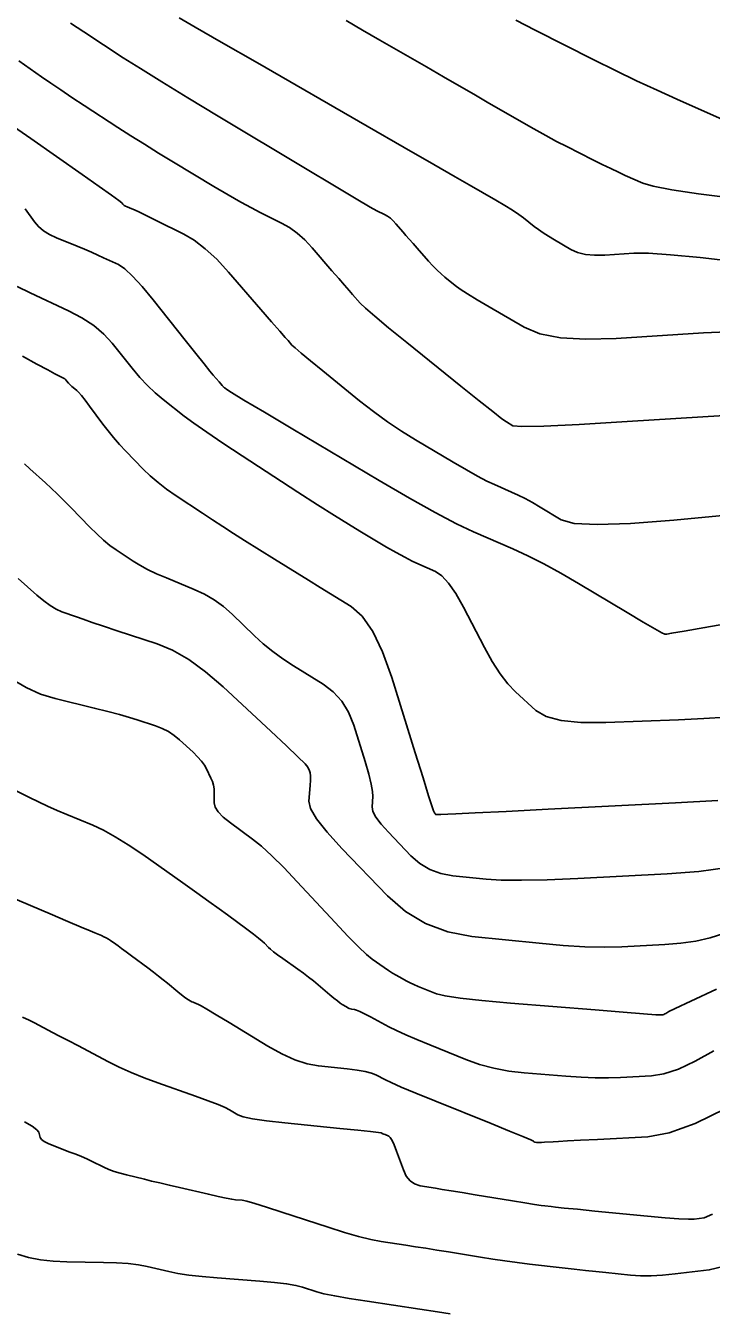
# Model space of a CAD drawing. Extents: x 2082232 to 2083549, y 592624 to 593832.
# Drawn here: x 2083299.1 to 2083340.8, y 592667.1 to 592745.4 of the extents above; entities that cross this region are included whole.
import ezdxf

# ---------------------------------------------------------------- set-up
doc = ezdxf.new("R2010")
doc.units = 0
doc.layers.add('DT_X_Contour_Major', color=7, linetype='Continuous')
doc.layers.add('DT_X_Contour_Minor', color=7, linetype='Continuous')

msp = doc.modelspace()

# ---------------------------------------------------------------- linework, layer by layer
at = {"layer": 'DT_X_Contour_Major'}
for points in [[(2083301.771, 592745.587), (2083302.6, 592745.04), (2083304.996, 592743.474), (2083306.032, 592742.811), (2083307.34, 592741.995), (2083308.922, 592741.028), (2083310.778, 592739.908), (2083316.089, 592736.718), (2083317.855, 592735.661), (2083319.166, 592734.881), (2083320.024, 592734.378), (2083320.428, 592734.151), (2083320.901, 592733.918), (2083321.076, 592733.817), (2083321.249, 592733.691), (2083321.418, 592733.54), (2083321.585, 592733.362), (2083322.025, 592732.855), (2083322.202, 592732.651), (2083322.403, 592732.421), (2083322.63, 592732.163), (2083322.88, 592731.879), (2083323.582, 592731.085), (2083323.841, 592730.8), (2083324.093, 592730.543), (2083324.338, 592730.314), (2083324.575, 592730.111), (2083325.197, 592729.608), (2083325.502, 592729.385), (2083325.948, 592729.092), (2083326.535, 592728.73), (2083327.265, 592728.299), (2083329.399, 592727.058), (2083330.348, 592726.666), (2083331.597, 592726.422), (2083333.145, 592726.327), (2083334.991, 592726.379), (2083340.314, 592726.717), (2083342.256, 592726.804)], [(2083298.85, 592725.294), (2083299.734, 592724.812), (2083300.392, 592724.456), (2083300.822, 592724.225), (2083301.026, 592724.119), (2083301.267, 592724.006), (2083301.352, 592723.961), (2083301.426, 592723.913), (2083301.489, 592723.86), (2083301.542, 592723.802), (2083301.667, 592723.644), (2083301.719, 592723.584), (2083301.781, 592723.522), (2083301.852, 592723.458), (2083301.934, 592723.391), (2083302.163, 592723.213), (2083302.277, 592723.103), (2083302.444, 592722.906), (2083302.666, 592722.624), (2083302.942, 592722.255), (2083303.75, 592721.156), (2083304.065, 592720.744), (2083304.403, 592720.333), (2083304.765, 592719.922), (2083305.151, 592719.512), (2083306.211, 592718.418), (2083306.634, 592718.009), (2083307.108, 592717.602), (2083307.632, 592717.199), (2083308.208, 592716.797), (2083309.809, 592715.73), (2083310.42, 592715.327), (2083311.051, 592714.917), (2083311.704, 592714.5), (2083312.377, 592714.077), (2083314.201, 592712.94), (2083314.887, 592712.512), (2083315.579, 592712.082), (2083316.276, 592711.65), (2083316.978, 592711.215), (2083318.858, 592710.052), (2083319.541, 592709.455), (2083320.183, 592708.535), (2083320.782, 592707.293), (2083321.339, 592705.729), (2083322.767, 592701.128), (2083323.239, 592699.614), (2083323.581, 592698.521), (2083323.795, 592697.849), (2083323.88, 592697.598), (2083323.935, 592697.492), (2083323.954, 592697.457), (2083323.97, 592697.429), (2083323.983, 592697.41), (2083323.992, 592697.399), (2083324.012, 592697.38), (2083324.038, 592697.375), (2083324.1, 592697.372), (2083324.198, 592697.373), (2083324.332, 592697.378), (2083324.739, 592697.393), (2083325.235, 592697.417), (2083326.42, 592697.476), (2083328.292, 592697.572), (2083330.853, 592697.703), (2083338.599, 592698.101), (2083341.176, 592698.244)], [(2083297.307, 592692.688), (2083300.535, 592691.323), (2083301.613, 592690.868), (2083302.426, 592690.524), (2083302.975, 592690.293), (2083303.26, 592690.173), (2083303.666, 592690.005), (2083303.814, 592689.939), (2083303.954, 592689.868), (2083304.087, 592689.792), (2083304.211, 592689.71), (2083304.531, 592689.484), (2083304.682, 592689.376), (2083304.894, 592689.221), (2083305.167, 592689.019), (2083305.503, 592688.769), (2083306.478, 592688.041), (2083306.828, 592687.778), (2083307.145, 592687.533), (2083307.431, 592687.308), (2083307.684, 592687.101), (2083308.317, 592686.577), (2083308.534, 592686.399), (2083308.713, 592686.26), (2083308.853, 592686.159), (2083308.955, 592686.097), (2083309.173, 592685.982), (2083309.251, 592685.942), (2083309.321, 592685.909), (2083309.383, 592685.881), (2083309.437, 592685.861), (2083309.57, 592685.813), (2083309.724, 592685.731), (2083310.086, 592685.518), (2083310.657, 592685.176), (2083311.435, 592684.705), (2083313.787, 592683.274), (2083314.641, 592682.796), (2083315.439, 592682.435), (2083316.181, 592682.191), (2083316.867, 592682.065), (2083318.621, 592681.884), (2083319.224, 592681.81), (2083319.716, 592681.725), (2083320.098, 592681.628), (2083320.37, 592681.519), (2083320.946, 592681.214), (2083321.296, 592681.049), (2083321.913, 592680.782), (2083322.798, 592680.414), (2083323.951, 592679.945), (2083327.38, 592678.559), (2083328.506, 592678.103), (2083329.311, 592677.774), (2083329.796, 592677.571), (2083329.961, 592677.495), (2083329.972, 592677.463), (2083329.981, 592677.452), (2083329.998, 592677.442), (2083330.022, 592677.434), (2083330.055, 592677.427), (2083330.154, 592677.41), (2083330.212, 592677.406), (2083330.31, 592677.407), (2083330.449, 592677.412), (2083330.628, 592677.422), (2083331.161, 592677.453), (2083331.479, 592677.471), (2083332.035, 592677.501), (2083332.827, 592677.543), (2083333.857, 592677.597), (2083336.92, 592677.757), (2083338.215, 592677.987), (2083339.801, 592678.559), (2083341.678, 592679.471)]]:
    msp.add_lwpolyline(points, dxfattribs=at)
at = {"layer": 'DT_X_Contour_Minor'}
for points in [[(2083308.393, 592745.899), (2083309.372, 592745.334), (2083310.96, 592744.419), (2083313.158, 592743.154), (2083319.831, 592739.313), (2083322.097, 592738.009), (2083323.888, 592736.978), (2083325.205, 592736.219), (2083326.047, 592735.733), (2083327.662, 592734.799), (2083328.222, 592734.469), (2083328.692, 592734.178), (2083329.071, 592733.926), (2083329.36, 592733.714), (2083330.009, 592733.201), (2083330.269, 592733.006), (2083330.562, 592732.804), (2083330.886, 592732.596), (2083331.244, 592732.381), (2083332.24, 592731.802), (2083332.65, 592731.617), (2083333.131, 592731.497), (2083333.685, 592731.441), (2083334.31, 592731.451), (2083336.075, 592731.563), (2083336.963, 592731.562), (2083338.306, 592731.476), (2083340.103, 592731.304), (2083342.355, 592731.048)], [(2083318.561, 592745.736), (2083319.559, 592745.149), (2083320.602, 592744.544), (2083323.446, 592742.908), (2083324.477, 592742.314), (2083325.437, 592741.761), (2083326.327, 592741.248), (2083327.145, 592740.775), (2083329.234, 592739.567), (2083329.994, 592739.133), (2083330.706, 592738.737), (2083331.371, 592738.379), (2083331.989, 592738.059), (2083333.572, 592737.257), (2083334.142, 592736.972), (2083334.661, 592736.718), (2083335.132, 592736.496), (2083335.553, 592736.305), (2083336.61, 592735.838), (2083337.251, 592735.649), (2083338.381, 592735.433), (2083340.001, 592735.19), (2083342.109, 592734.919)], [(2083328.888, 592745.761), (2083330.073, 592745.156), (2083333.643, 592743.347), (2083334.963, 592742.688), (2083336.243, 592742.068), (2083337.484, 592741.487), (2083338.687, 592740.945), (2083341.84, 592739.552)], [(2083298.626, 592743.284), (2083300.021, 592742.308), (2083300.574, 592741.925), (2083301.19, 592741.508), (2083301.867, 592741.057), (2083302.606, 592740.571), (2083304.658, 592739.231), (2083305.447, 592738.721), (2083306.275, 592738.199), (2083307.141, 592737.663), (2083308.047, 592737.114), (2083310.514, 592735.633), (2083311.384, 592735.117), (2083312.144, 592734.68), (2083312.793, 592734.322), (2083313.333, 592734.043), (2083314.625, 592733.405), (2083315.105, 592733.131), (2083315.576, 592732.786), (2083316.04, 592732.372), (2083316.494, 592731.887), (2083317.696, 592730.501), (2083318.112, 592730.021), (2083318.46, 592729.622), (2083318.74, 592729.302), (2083318.951, 592729.061), (2083319.422, 592728.528), (2083319.731, 592728.228), (2083320.306, 592727.727), (2083321.145, 592727.027), (2083322.25, 592726.127), (2083325.549, 592723.461), (2083326.65, 592722.575), (2083327.479, 592721.918), (2083328.035, 592721.489), (2083328.319, 592721.288), (2083328.715, 592721.058), (2083329.261, 592721.009), (2083330.602, 592721.034), (2083332.739, 592721.134), (2083335.672, 592721.308), (2083344.553, 592721.871)], [(2083298.304, 592739.278), (2083299.368, 592738.546), (2083302.5, 592736.355), (2083303.531, 592735.632), (2083304.274, 592735.105), (2083304.73, 592734.776), (2083304.898, 592734.642), (2083304.964, 592734.549), (2083304.999, 592734.513), (2083305.054, 592734.475), (2083305.13, 592734.435), (2083305.226, 592734.393), (2083305.509, 592734.277), (2083305.681, 592734.2), (2083305.985, 592734.056), (2083306.419, 592733.845), (2083306.985, 592733.566), (2083308.669, 592732.734), (2083309.313, 592732.355), (2083309.984, 592731.841), (2083310.681, 592731.194), (2083311.404, 592730.412), (2083313.368, 592728.147), (2083314.023, 592727.391), (2083314.517, 592726.822), (2083314.85, 592726.44), (2083315.021, 592726.244), (2083315.262, 592725.971), (2083315.447, 592725.796), (2083315.82, 592725.476), (2083316.381, 592725.012), (2083317.13, 592724.402), (2083319.379, 592722.584), (2083320.225, 592721.924), (2083321.075, 592721.306), (2083321.928, 592720.731), (2083322.786, 592720.198), (2083325.079, 592718.835), (2083325.88, 592718.367), (2083326.564, 592717.984), (2083327.131, 592717.686), (2083327.58, 592717.474), (2083328.621, 592717.021), (2083329.023, 592716.836), (2083329.448, 592716.621), (2083329.896, 592716.377), (2083330.367, 592716.102), (2083331.653, 592715.33), (2083332.443, 592715.112), (2083333.848, 592715.036), (2083335.868, 592715.102), (2083338.504, 592715.311), (2083346.351, 592716.058)], [(2083299.02, 592734.27), (2083299.581, 592733.477), (2083299.824, 592733.193), (2083300.131, 592732.936), (2083300.502, 592732.705), (2083300.937, 592732.501), (2083302.184, 592731.992), (2083302.636, 592731.805), (2083303.054, 592731.627), (2083303.44, 592731.456), (2083303.794, 592731.293), (2083304.693, 592730.87), (2083305.078, 592730.617), (2083305.561, 592730.174), (2083306.142, 592729.542), (2083306.819, 592728.72), (2083308.756, 592726.277), (2083309.408, 592725.456), (2083309.911, 592724.827), (2083310.266, 592724.388), (2083310.471, 592724.142), (2083310.821, 592723.738), (2083310.936, 592723.605), (2083311.02, 592723.509), (2083311.071, 592723.449), (2083311.091, 592723.426), (2083311.102, 592723.414), (2083311.111, 592723.406), (2083311.128, 592723.391), (2083311.154, 592723.37), (2083311.188, 592723.342), (2083311.292, 592723.258), (2083311.572, 592723.084), (2083312.336, 592722.625), (2083313.584, 592721.88), (2083315.315, 592720.85), (2083320.575, 592717.724), (2083322.413, 592716.649), (2083323.982, 592715.77), (2083325.282, 592715.087), (2083326.313, 592714.6), (2083328.702, 592713.561), (2083329.624, 592713.137), (2083330.599, 592712.644), (2083331.627, 592712.083), (2083332.707, 592711.453), (2083335.658, 592709.682), (2083336.632, 592709.101), (2083337.34, 592708.687), (2083337.783, 592708.441), (2083337.96, 592708.362), (2083338.079, 592708.373), (2083338.367, 592708.42), (2083339.14, 592708.552), (2083340.398, 592708.769), (2083342.143, 592709.072)], [(2083298.529, 592729.535), (2083299.325, 592729.158), (2083301.657, 592728.06), (2083302.48, 592727.628), (2083303.198, 592727.155), (2083303.81, 592726.642), (2083304.318, 592726.087), (2083305.533, 592724.555), (2083305.992, 592724.005), (2083306.459, 592723.504), (2083306.932, 592723.053), (2083307.413, 592722.652), (2083308.705, 592721.647), (2083309.288, 592721.213), (2083310.069, 592720.667), (2083311.048, 592720.007), (2083312.225, 592719.233), (2083315.626, 592717.02), (2083316.818, 592716.249), (2083317.844, 592715.594), (2083318.704, 592715.057), (2083319.397, 592714.636), (2083321.023, 592713.669), (2083321.603, 592713.332), (2083322.125, 592713.044), (2083322.588, 592712.806), (2083322.993, 592712.618), (2083323.993, 592712.183), (2083324.381, 592711.925), (2083324.796, 592711.477), (2083325.236, 592710.84), (2083325.702, 592710.012), (2083326.979, 592707.553), (2083327.457, 592706.692), (2083327.931, 592705.955), (2083328.402, 592705.341), (2083328.869, 592704.851), (2083330.112, 592703.709), (2083330.727, 592703.342), (2083331.64, 592703.098), (2083332.851, 592702.977), (2083334.36, 592702.978), (2083338.783, 592703.146), (2083340.338, 592703.219), (2083341.69, 592703.313)], [(2083298.973, 592718.733), (2083299.312, 592718.427), (2083300.251, 592717.581), (2083300.612, 592717.248), (2083300.993, 592716.884), (2083301.392, 592716.489), (2083301.811, 592716.063), (2083302.952, 592714.885), (2083303.375, 592714.467), (2083303.785, 592714.096), (2083304.183, 592713.772), (2083304.57, 592713.494), (2083305.585, 592712.818), (2083305.998, 592712.563), (2083306.475, 592712.307), (2083307.015, 592712.048), (2083307.62, 592711.788), (2083309.317, 592711.092), (2083309.938, 592710.802), (2083310.528, 592710.453), (2083311.088, 592710.046), (2083311.616, 592709.58), (2083312.984, 592708.261), (2083313.518, 592707.776), (2083314.091, 592707.31), (2083314.704, 592706.864), (2083315.358, 592706.437), (2083317.155, 592705.326), (2083317.777, 592704.857), (2083318.295, 592704.284), (2083318.709, 592703.607), (2083319.02, 592702.826), (2083319.709, 592700.605), (2083319.933, 592699.846), (2083320.088, 592699.238), (2083320.173, 592698.778), (2083320.189, 592698.468), (2083320.138, 592697.841), (2083320.186, 592697.568), (2083320.367, 592697.221), (2083320.682, 592696.798), (2083321.13, 592696.3), (2083322.502, 592694.873), (2083323.047, 592694.395), (2083323.654, 592694.031), (2083324.322, 592693.782), (2083325.052, 592693.646), (2083327.08, 592693.437), (2083327.999, 592693.382), (2083329.238, 592693.372), (2083330.795, 592693.408), (2083332.672, 592693.49), (2083338.1, 592693.768), (2083340.037, 592693.916), (2083341.78, 592694.15)], [(2083298.599, 592711.762), (2083299.737, 592710.74), (2083300.152, 592710.39), (2083300.543, 592710.106), (2083300.911, 592709.887), (2083301.255, 592709.734), (2083302.141, 592709.415), (2083302.545, 592709.273), (2083303.095, 592709.085), (2083303.79, 592708.853), (2083304.629, 592708.575), (2083307.062, 592707.773), (2083307.996, 592707.384), (2083308.975, 592706.817), (2083309.998, 592706.072), (2083311.065, 592705.15), (2083313.971, 592702.455), (2083314.929, 592701.559), (2083315.626, 592700.896), (2083316.059, 592700.464), (2083316.231, 592700.263), (2083316.338, 592700.038), (2083316.37, 592699.918), (2083316.384, 592699.731), (2083316.381, 592699.474), (2083316.361, 592699.148), (2083316.284, 592698.188), (2083316.388, 592697.738), (2083316.759, 592697.109), (2083317.397, 592696.299), (2083318.301, 592695.31), (2083321.069, 592692.431), (2083322.169, 592691.467), (2083323.393, 592690.733), (2083324.741, 592690.229), (2083326.212, 592689.956), (2083330.302, 592689.535), (2083331.768, 592689.403), (2083333.095, 592689.323), (2083334.286, 592689.295), (2083335.339, 592689.32), (2083337.964, 592689.455), (2083338.927, 592689.535), (2083339.846, 592689.676), (2083340.722, 592689.877), (2083341.554, 592690.138)], [(2083298.206, 592705.617), (2083299.073, 592705.108), (2083299.951, 592704.716), (2083300.84, 592704.441), (2083303.223, 592703.86), (2083304.058, 592703.652), (2083304.773, 592703.465), (2083305.369, 592703.297), (2083305.846, 592703.149), (2083306.96, 592702.782), (2083307.364, 592702.626), (2083307.741, 592702.433), (2083308.09, 592702.202), (2083308.413, 592701.934), (2083309.237, 592701.169), (2083309.52, 592700.892), (2083309.752, 592700.633), (2083309.931, 592700.392), (2083310.058, 592700.17), (2083310.329, 592699.602), (2083310.417, 592699.386), (2083310.48, 592699.165), (2083310.517, 592698.939), (2083310.527, 592698.707), (2083310.522, 592698.083), (2083310.583, 592697.832), (2083310.769, 592697.546), (2083311.082, 592697.227), (2083311.52, 592696.873), (2083312.856, 592695.885), (2083313.402, 592695.444), (2083314.039, 592694.864), (2083314.766, 592694.146), (2083315.583, 592693.287), (2083317.883, 592690.813), (2083318.671, 592689.977), (2083319.313, 592689.325), (2083319.807, 592688.857), (2083320.153, 592688.573), (2083320.881, 592688.06), (2083321.142, 592687.88), (2083321.38, 592687.724), (2083321.594, 592687.593), (2083321.784, 592687.486), (2083322.26, 592687.234), (2083322.455, 592687.135), (2083322.683, 592687.029), (2083322.944, 592686.915), (2083323.238, 592686.794), (2083324.065, 592686.459), (2083324.579, 592686.33), (2083325.499, 592686.193), (2083326.826, 592686.049), (2083328.56, 592685.896), (2083333.725, 592685.48), (2083335.426, 592685.344), (2083336.652, 592685.247), (2083337.405, 592685.19), (2083337.684, 592685.172), (2083337.796, 592685.178), (2083337.841, 592685.186), (2083337.894, 592685.203), (2083337.954, 592685.232), (2083338.022, 592685.27), (2083338.211, 592685.387), (2083338.579, 592685.566), (2083339.541, 592686.015), (2083341.095, 592686.735)], [(2083297.873, 592699.119), (2083299.293, 592698.411), (2083299.833, 592698.148), (2083300.39, 592697.889), (2083300.964, 592697.635), (2083301.554, 592697.385), (2083303.149, 592696.724), (2083303.786, 592696.426), (2083304.503, 592696.03), (2083305.299, 592695.534), (2083306.174, 592694.94), (2083308.613, 592693.222), (2083309.469, 592692.617), (2083310.207, 592692.091), (2083310.828, 592691.644), (2083311.331, 592691.276), (2083312.516, 592690.399), (2083312.916, 592690.1), (2083313.227, 592689.857), (2083313.451, 592689.673), (2083313.586, 592689.547), (2083313.828, 592689.286), (2083313.951, 592689.17), (2083314.137, 592689.018), (2083314.387, 592688.829), (2083314.7, 592688.604), (2083315.622, 592687.955), (2083315.957, 592687.713), (2083316.274, 592687.475), (2083316.573, 592687.241), (2083316.852, 592687.009), (2083317.571, 592686.397), (2083317.819, 592686.189), (2083318.025, 592686.023), (2083318.188, 592685.899), (2083318.308, 592685.818), (2083318.571, 592685.658), (2083318.665, 592685.605), (2083318.752, 592685.565), (2083318.83, 592685.538), (2083318.9, 592685.524), (2083319.077, 592685.506), (2083319.187, 592685.472), (2083319.385, 592685.385), (2083319.672, 592685.244), (2083320.046, 592685.049), (2083321.161, 592684.458), (2083321.63, 592684.222), (2083322.201, 592683.959), (2083322.872, 592683.668), (2083323.644, 592683.349), (2083325.84, 592682.462), (2083326.679, 592682.161), (2083327.551, 592681.924), (2083328.456, 592681.752), (2083329.394, 592681.643), (2083331.939, 592681.438), (2083332.862, 592681.375), (2083333.723, 592681.341), (2083334.521, 592681.335), (2083335.257, 592681.358), (2083337.138, 592681.456), (2083337.904, 592681.58), (2083338.792, 592681.878), (2083339.803, 592682.351), (2083340.935, 592682.997)], [(2083298.853, 592685.029), (2083299.268, 592684.847), (2083299.595, 592684.687), (2083300.684, 592684.114), (2083301.112, 592683.889), (2083301.638, 592683.613), (2083302.26, 592683.285), (2083304.047, 592682.346), (2083304.741, 592681.999), (2083305.481, 592681.665), (2083306.268, 592681.343), (2083307.101, 592681.033), (2083309.384, 592680.223), (2083310.156, 592679.943), (2083310.761, 592679.711), (2083311.198, 592679.527), (2083311.467, 592679.39), (2083311.962, 592679.089), (2083312.281, 592678.974), (2083312.866, 592678.855), (2083313.716, 592678.732), (2083314.833, 592678.605), (2083318.166, 592678.262), (2083319.261, 592678.148), (2083320.047, 592678.065), (2083320.525, 592678.012), (2083320.693, 592677.99), (2083320.731, 592677.97), (2083320.754, 592677.959), (2083320.794, 592677.941), (2083320.852, 592677.917), (2083320.927, 592677.887), (2083321.151, 592677.796), (2083321.244, 592677.713), (2083321.354, 592677.533), (2083321.482, 592677.254), (2083321.628, 592676.877), (2083322.041, 592675.742), (2083322.221, 592675.362), (2083322.45, 592675.074), (2083322.728, 592674.878), (2083323.056, 592674.773), (2083323.997, 592674.618), (2083324.412, 592674.549), (2083324.952, 592674.46), (2083325.617, 592674.352), (2083326.407, 592674.223), (2083328.68, 592673.851), (2083329.443, 592673.728), (2083330.027, 592673.635), (2083330.433, 592673.572), (2083330.661, 592673.54), (2083331.029, 592673.497), (2083331.299, 592673.468), (2083331.835, 592673.414), (2083332.637, 592673.335), (2083333.704, 592673.23), (2083336.903, 592672.917), (2083337.981, 592672.818), (2083338.815, 592672.755), (2083339.406, 592672.727), (2083339.753, 592672.736), (2083340.354, 592672.807), (2083340.851, 592673.047)], [(2083298.982, 592678.667), (2083299.438, 592678.39), (2083299.726, 592678.177), (2083299.846, 592678.028), (2083299.94, 592677.717), (2083300.018, 592677.597), (2083300.18, 592677.471), (2083300.426, 592677.339), (2083300.756, 592677.201), (2083301.748, 592676.825), (2083302.11, 592676.685), (2083302.449, 592676.545), (2083302.766, 592676.406), (2083303.061, 592676.268), (2083303.818, 592675.9), (2083304.117, 592675.768), (2083304.447, 592675.645), (2083304.807, 592675.531), (2083305.198, 592675.428), (2083306.282, 592675.165), (2083306.72, 592675.059), (2083307.222, 592674.94), (2083307.788, 592674.808), (2083308.417, 592674.661), (2083310.18, 592674.253), (2083310.778, 592674.117), (2083311.251, 592674.017), (2083311.597, 592673.952), (2083311.817, 592673.922), (2083312.236, 592673.89), (2083312.505, 592673.836), (2083312.997, 592673.698), (2083313.714, 592673.476), (2083314.654, 592673.171), (2083317.458, 592672.244), (2083318.449, 592671.929), (2083319.318, 592671.679), (2083320.065, 592671.496), (2083320.69, 592671.377), (2083322.194, 592671.149), (2083322.779, 592671.06), (2083323.407, 592670.961), (2083324.077, 592670.855), (2083324.79, 592670.739), (2083326.747, 592670.42), (2083327.482, 592670.304), (2083328.222, 592670.196), (2083328.966, 592670.095), (2083329.715, 592670.003), (2083331.715, 592669.766), (2083332.443, 592669.682), (2083333.126, 592669.606), (2083333.764, 592669.538), (2083334.357, 592669.478), (2083335.878, 592669.329), (2083336.475, 592669.292), (2083337.124, 592669.292), (2083337.826, 592669.328), (2083338.581, 592669.402), (2083340.662, 592669.648), (2083341.516, 592669.852)], [(2083298.545, 592670.602), (2083299.229, 592670.405), (2083299.957, 592670.262), (2083300.73, 592670.171), (2083301.547, 592670.133), (2083303.785, 592670.101), (2083304.581, 592670.076), (2083305.291, 592670.026), (2083305.914, 592669.95), (2083306.45, 592669.848), (2083307.766, 592669.543), (2083308.319, 592669.434), (2083308.993, 592669.334), (2083309.788, 592669.245), (2083310.703, 592669.165), (2083313.305, 592668.966), (2083314.199, 592668.887), (2083314.931, 592668.8), (2083315.5, 592668.705), (2083315.907, 592668.601), (2083316.775, 592668.314), (2083317.211, 592668.197), (2083317.866, 592668.062), (2083318.741, 592667.907), (2083319.835, 592667.734), (2083323.047, 592667.248), (2083324.111, 592667.086), (2083324.897, 592666.967)]]:
    msp.add_lwpolyline(points, dxfattribs=at)

doc.saveas('drawing.dxf')
